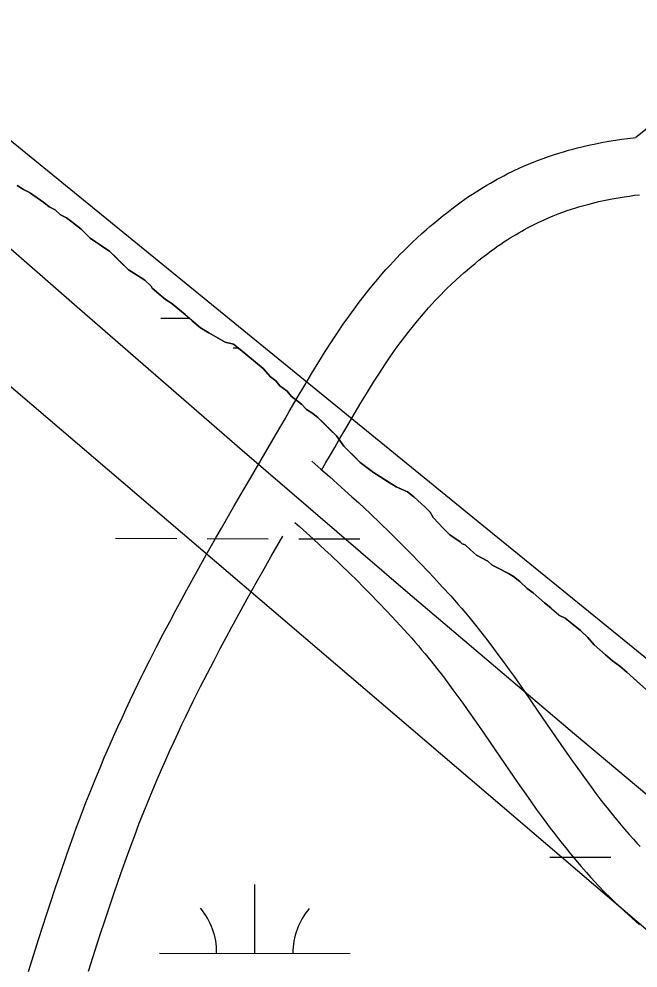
# Model space of a CAD drawing. Extents: x 3180038 to 3217926, y 922069 to 947485.
# Drawn here: x 3202804.7 to 3203129.1, y 940894.1 to 941391.4 of the extents above; entities that cross this region are included whole.
import ezdxf

# ---------------------------------------------------------------- set-up
doc = ezdxf.new("R2010")
doc.units = 0
for name, color, linetype in [('V-ROAD-CNTR', 7, 'Continuous'), ('V-SITE-VEGE', 7, 'Continuous'), ('V-TOPO-MAJR', 7, 'Continuous'), ('V-TOPO-MINR', 7, 'Continuous'), ('V-TOPO-SHOR', 7, 'Continuous'), ('V-WETL-SWMP', 7, 'Continuous')]:
    doc.layers.add(name, color=color, linetype=linetype)

msp = doc.modelspace()

# ---------------------------------------------------------------- linework, layer by layer
at = {"layer": 'V-ROAD-CNTR'}
for points in [[(3203201.46, 941395.84), (3203189.9, 941384.71), (3203178.31, 941373.54), (3203173.92, 941369.33), (3203169.83, 941365.47), (3203166, 941361.9), (3203162.39, 941358.59), (3203159, 941355.52), (3203155.81, 941352.67), (3203152.81, 941350.01), (3203150.01, 941347.56), (3203144.67, 941342.97), (3203139.97, 941339.01), (3203135.83, 941335.58), (3203132.18, 941332.61), (3203128.08, 941329.32)], [(3202931.6, 941160.45), (3202937.25, 941170.06), (3202939.67, 941174.18), (3202941.99, 941178.15), (3202944.21, 941181.99), (3202946.37, 941185.71), (3202950.54, 941192.89), (3202954.47, 941199.59), (3202958.2, 941205.85), (3202961.76, 941211.69), (3202965.16, 941217.15), (3202968.42, 941222.24), (3202971.56, 941227), (3202974.58, 941231.43), (3202977.48, 941235.57), (3202980.28, 941239.43), (3202982.97, 941243.03), (3202985.55, 941246.39), (3202988.04, 941249.53), (3202990.43, 941252.45), (3202992.71, 941255.18), (3202994.91, 941257.72), (3202997.01, 941260.1), (3202999.01, 941262.31), (3203000.93, 941264.38), (3203002.76, 941266.31), (3203004.5, 941268.11), (3203006.15, 941269.79), (3203007.76, 941271.38), (3203010.75, 941274.28), (3203013.46, 941276.82), (3203015.88, 941279.03), (3203018.05, 941280.95), (3203019.97, 941282.62), (3203021.7, 941284.09), (3203024.72, 941286.59), (3203027.06, 941288.48), (3203028.86, 941289.9), (3203031.56, 941291.98), (3203034.33, 941294.05), (3203036.37, 941295.54), (3203038.38, 941296.96), (3203040.37, 941298.33), (3203042.33, 941299.64), (3203044.26, 941300.9), (3203046.17, 941302.11), (3203048.06, 941303.28), (3203049.91, 941304.39), (3203051.75, 941305.46), (3203053.56, 941306.49), (3203055.34, 941307.47), (3203057.1, 941308.42), (3203058.83, 941309.33), (3203060.58, 941310.22), (3203063.91, 941311.85), (3203067.19, 941313.37), (3203070.37, 941314.77), (3203073.46, 941316.06), (3203076.46, 941317.24), (3203079.37, 941318.33), (3203082.19, 941319.34), (3203084.92, 941320.26), (3203087.57, 941321.11), (3203090.15, 941321.9), (3203092.64, 941322.62), (3203095.05, 941323.28), (3203097.39, 941323.89), (3203099.66, 941324.46), (3203101.86, 941324.98), (3203103.99, 941325.45), (3203106.09, 941325.9), (3203110.04, 941326.68), (3203113.78, 941327.35), (3203117.29, 941327.91), (3203120.57, 941328.39), (3203123.65, 941328.8), (3203128.08, 941329.32)], [(3202963.2, 941155), (3202965.57, 941159.05), (3202967.92, 941163.07), (3202970.16, 941166.94), (3202972.32, 941170.65), (3202976.45, 941177.76), (3202980.3, 941184.32), (3202983.9, 941190.37), (3202987.3, 941195.96), (3202990.52, 941201.12), (3202993.57, 941205.89), (3202996.48, 941210.29), (3202999.26, 941214.38), (3203001.91, 941218.16), (3203004.44, 941221.66), (3203006.87, 941224.91), (3203009.19, 941227.92), (3203011.41, 941230.72), (3203013.54, 941233.32), (3203015.57, 941235.75), (3203017.51, 941238), (3203019.36, 941240.09), (3203021.13, 941242.04), (3203022.82, 941243.86), (3203024.42, 941245.56), (3203025.95, 941247.14), (3203027.41, 941248.62), (3203028.77, 941249.97), (3203031.44, 941252.56), (3203033.82, 941254.78), (3203035.94, 941256.72), (3203037.84, 941258.4), (3203039.53, 941259.87), (3203041, 941261.12), (3203043.71, 941263.37), (3203045.76, 941265.02), (3203047.3, 941266.24), (3203049.71, 941268.09), (3203052.16, 941269.92), (3203053.87, 941271.17), (3203055.56, 941272.37), (3203057.22, 941273.51), (3203058.86, 941274.61), (3203060.48, 941275.67), (3203062.07, 941276.67), (3203063.64, 941277.64), (3203065.19, 941278.57), (3203066.71, 941279.46), (3203068.21, 941280.31), (3203069.7, 941281.13), (3203071.16, 941281.92), (3203072.6, 941282.67), (3203073.98, 941283.38), (3203076.82, 941284.77), (3203079.54, 941286.03), (3203082.19, 941287.19), (3203084.75, 941288.26), (3203087.25, 941289.25), (3203089.67, 941290.16), (3203092.02, 941290.99), (3203094.31, 941291.77), (3203096.53, 941292.48), (3203098.69, 941293.14), (3203100.79, 941293.74), (3203102.82, 941294.3), (3203104.8, 941294.82), (3203106.72, 941295.3), (3203108.59, 941295.74), (3203110.4, 941296.15), (3203112.12, 941296.51), (3203115.58, 941297.2), (3203118.8, 941297.77), (3203121.83, 941298.26), (3203124.68, 941298.67), (3203127.37, 941299.03), (3203129.89, 941299.33)], [(3202809.72, 940892.3), (3202812.45, 940901.27), (3202814.9, 940909.12), (3202817.09, 940915.98), (3202819.04, 940921.98), (3202820.77, 940927.24), (3202823.84, 940936.4), (3202826.19, 940943.28), (3202829.77, 940953.57), (3202833.43, 940963.86), (3202834.7, 940967.38), (3202837.24, 940974.21), (3202839.76, 940980.8), (3202842.25, 940987.13), (3202844.71, 940993.22), (3202847.14, 940999.08), (3202849.53, 941004.72), (3202851.88, 941010.16), (3202854.19, 941015.4), (3202856.46, 941020.44), (3202858.69, 941025.31), (3202860.87, 941030.01), (3202863, 941034.53), (3202865.09, 941038.91), (3202867.13, 941043.13), (3202869.13, 941047.21), (3202873.04, 941055.05), (3202876.76, 941062.38), (3202880.3, 941069.22), (3202883.65, 941075.6), (3202886.83, 941081.57), (3202889.83, 941087.14), (3202892.68, 941092.37), (3202898.05, 941102.11), (3202902.81, 941110.62), (3202907.02, 941118.05), (3202910.73, 941124.56), (3202917.27, 941135.91), (3202922.23, 941144.43), (3202925.96, 941150.83), (3202931.59, 941160.43)], [(3202958.09, 941159.71), (3202962.9, 941155.56), (3202967.42, 941151.62), (3202971.62, 941147.9), (3202975.53, 941144.4), (3202979.16, 941141.09), (3202982.55, 941137.98), (3202985.7, 941135.05), (3202988.66, 941132.28), (3202994.12, 941127.08), (3202998.86, 941122.48), (3203002.98, 941118.43), (3203006.56, 941114.85), (3203009.69, 941111.69), (3203015.07, 941106.15), (3203019.09, 941101.94), (3203022.1, 941098.75), (3203026.55, 941093.95), (3203030.99, 941089.09), (3203032.99, 941086.85), (3203034.94, 941084.63), (3203036.84, 941082.43), (3203038.68, 941080.25), (3203040.5, 941078.08), (3203043.96, 941073.83), (3203047.27, 941069.66), (3203050.41, 941065.59), (3203053.41, 941061.63), (3203056.27, 941057.77), (3203059.01, 941054.03), (3203061.63, 941050.39), (3203064.15, 941046.84), (3203068.94, 941040), (3203073.38, 941033.57), (3203081.58, 941021.59), (3203088.72, 941011.17), (3203091.84, 941006.67), (3203094.77, 941002.48), (3203097.53, 940998.59), (3203100.13, 940994.97), (3203102.58, 940991.6), (3203104.89, 940988.47), (3203107.08, 940985.56), (3203109.14, 940982.86), (3203111.08, 940980.35), (3203112.91, 940978.02), (3203114.64, 940975.85), (3203116.26, 940973.85), (3203119.37, 940970.09), (3203122.12, 940966.88), (3203124.55, 940964.1), (3203126.7, 940961.7), (3203128.6, 940959.63), (3203130.25, 940957.86)], [(3202949.22, 941127.66), (3202951.66, 941125.5), (3202955.43, 941122.12), (3202958.93, 941118.94), (3202962.2, 941115.94), (3202965.24, 941113.12), (3202968.06, 941110.48), (3202973.34, 941105.45), (3202977.9, 941101.03), (3202981.85, 941097.13), (3202985.29, 941093.7), (3202988.27, 941090.69), (3202993.47, 941085.34), (3202997.32, 941081.3), (3203000.18, 941078.26), (3203004.47, 941073.64), (3203008.72, 941068.98), (3203010.54, 941066.95), (3203012.31, 941064.94), (3203014.03, 941062.93), (3203015.72, 941060.94), (3203017.35, 941058.99), (3203020.58, 941055.03), (3203023.65, 941051.16), (3203026.59, 941047.36), (3203029.41, 941043.63), (3203032.12, 941039.98), (3203034.72, 941036.42), (3203037.23, 941032.93), (3203039.64, 941029.55), (3203044.31, 941022.88), (3203048.66, 941016.58), (3203056.83, 941004.63), (3203064.02, 940994.14), (3203067.22, 940989.52), (3203070.25, 940985.21), (3203073.11, 940981.17), (3203075.82, 940977.39), (3203078.39, 940973.86), (3203080.83, 940970.55), (3203083.15, 940967.47), (3203085.34, 940964.59), (3203087.42, 940961.9), (3203089.39, 940959.39), (3203091.27, 940957.05), (3203093.05, 940954.84), (3203096.4, 940950.8), (3203099.41, 940947.27), (3203102.09, 940944.21), (3203104.47, 940941.55), (3203106.59, 940939.25), (3203108.48, 940937.22), (3203111.78, 940933.78), (3203114.33, 940931.21), (3203116.3, 940929.28), (3203119.24, 940926.46), (3203122.22, 940923.7), (3203129.9, 940916.73)], [(3202841.12, 940892.42), (3202843.51, 940900.09), (3202845.65, 940906.8), (3202847.56, 940912.67), (3202849.24, 940917.79), (3202852.26, 940926.79), (3202854.55, 940933.51), (3202858.07, 940943.62), (3202861.66, 940953.72), (3202862.87, 940957.05), (3202865.31, 940963.63), (3202867.73, 940969.94), (3202870.12, 940976.01), (3202872.48, 940981.86), (3202874.81, 940987.49), (3202877.11, 940992.92), (3202879.37, 940998.15), (3202881.6, 941003.19), (3202883.79, 941008.06), (3202885.93, 941012.76), (3202888.04, 941017.29), (3202890.1, 941021.67), (3202892.12, 941025.9), (3202894.1, 941029.99), (3202896.03, 941033.92), (3202899.84, 941041.57), (3202903.46, 941048.69), (3202906.9, 941055.35), (3202910.17, 941061.58), (3202913.28, 941067.4), (3202916.21, 941072.86), (3202918.99, 941077.95), (3202924.28, 941087.54), (3202928.96, 941095.9), (3202933.1, 941103.23), (3202936.76, 941109.63), (3202942.95, 941120.38)]]:
    msp.add_lwpolyline(points, dxfattribs=at)
at = {"layer": 'V-SITE-VEGE'}
for points in [[(3203038.6, 941115.85), (3203036.98, 941116.38), (3203035.9, 941117.45), (3203030.5, 941121.18), (3203027.26, 941124.39), (3203021.85, 941130.27), (3203020.23, 941132.95), (3203017.52, 941135.62), (3203011.58, 941140.96), (3203008.34, 941143.63), (3203002.41, 941146.28), (3202993.78, 941151.61), (3202990.55, 941153.74), (3202983.53, 941159.08), (3202974.88, 941167.63), (3202971.09, 941172.98), (3202961.36, 941182.6), (3202958.66, 941184.74), (3202955.43, 941186.87), (3202952.72, 941189.54), (3202947.32, 941193.81), (3202945.15, 941196.49), (3202941.38, 941199.15), (3202939.21, 941201.83), (3202936.51, 941203.96), (3202932.73, 941208.24), (3202917.07, 941221.05), (3202912.76, 941222.1), (3202904.14, 941226.89), (3202899.82, 941229.55), (3202884.7, 941242.37), (3202881.46, 941244.5), (3202874.44, 941250.37), (3202873.9, 941251.45), (3202870.65, 941254.65), (3202862.02, 941259.98), (3202852.29, 941269.6), (3202846.9, 941273.33), (3202842.04, 941276.53), (3202837.18, 941281.34), (3202829.62, 941287.21), (3202826.39, 941288.8), (3202823.68, 941291.47), (3202820.45, 941293.07), (3202817.75, 941295.21), (3202810.2, 941300.54), (3202806.96, 941302.13), (3202803.72, 941304.26)], [(3203135.24, 941038.46), (3203123.36, 941049.14), (3203119.58, 941052.35), (3203115.8, 941055.01), (3203112.02, 941058.22), (3203106.08, 941063.56), (3203102.83, 941067.3), (3203099.05, 941071.05), (3203090.95, 941077.45), (3203087.72, 941079.04), (3203080.15, 941085.45), (3203074.21, 941090.79), (3203070.98, 941092.92), (3203067.19, 941096.66), (3203063.95, 941099.33), (3203061.26, 941100.93), (3203052.63, 941105.18), (3203050.47, 941107.32), (3203044.54, 941110.51), (3203041.3, 941113.18), (3203038.6, 941115.85)]]:
    msp.add_lwpolyline(points, dxfattribs=at)
at = {"layer": 'V-TOPO-MAJR'}
msp.add_lwpolyline([(3203841.61, 940383.13), (3203756.72, 940457.19), (3203671.42, 940530.78), (3203585.84, 940604.04), (3203393.62, 940767.65), (3203376.57, 940782.11), (3203359.5, 940796.53), (3203342.38, 940810.89), (3203325.23, 940825.22), (3203183.61, 940943.13), (3203095.89, 941016.71), (3203008.54, 941090.7), (3202921.72, 941165.32), (3202835.25, 941240.36), (3202619.14, 941429.32)], dxfattribs=at)
at = {"layer": 'V-TOPO-MINR'}
for points in [[(3204112.59, 940203.98), (3203586.05, 940673.26), (3203554.84, 940701.09), (3203523.64, 940728.93), (3203492.46, 940756.78), (3203461.29, 940784.65), (3203401.62, 940838.01), (3203400.28, 940839.2), (3203397.6, 940841.55), (3203396.24, 940842.71), (3203382.92, 940854.1), (3203374.86, 940860.92), (3203366.78, 940867.7), (3203358.63, 940874.4), (3203350.44, 940881.06), (3203260.18, 940953.81), (3203206.87, 940996.85), (3203153.61, 941039.95), (3203100.42, 941083.13), (3203047.27, 941126.38), (3202683.38, 941422.96)], [(3204009.45, 940170.77), (3203456.33, 940639.39), (3203433.81, 940658.48), (3203411.29, 940677.58), (3203388.78, 940696.68), (3203366.27, 940715.8), (3203330.86, 940745.88), (3203326.07, 940749.96), (3203321.27, 940754.04), (3203316.48, 940758.12), (3203311.69, 940762.2), (3202596.94, 941372.09)]]:
    msp.add_lwpolyline(points, dxfattribs=at)
at = {"layer": 'V-TOPO-SHOR'}
for points in [[(3202980.29, 941162.29), (3202977.04, 941165.49), (3202974.88, 941167.63), (3202971.09, 941172.98), (3202967.84, 941176.19), (3202964.06, 941179.93), (3202961.36, 941182.6), (3202958.66, 941184.74), (3202955.42, 941186.87), (3202952.72, 941189.54), (3202947.32, 941193.81), (3202945.15, 941196.49), (3202941.38, 941199.15), (3202939.21, 941201.83), (3202936.51, 941203.96), (3202932.73, 941208.24), (3202923.55, 941215.71), (3202919.77, 941218.92), (3202917.07, 941221.05), (3202912.76, 941222.1), (3202904.14, 941226.89), (3202899.82, 941229.55), (3202895.5, 941233.29), (3202891.72, 941236.5), (3202887.94, 941239.7), (3202884.7, 941242.37), (3202881.46, 941244.5), (3202878.22, 941247.17), (3202874.44, 941250.37), (3202873.9, 941251.45), (3202870.65, 941254.65), (3202866.34, 941257.32), (3202862.02, 941259.98), (3202857.7, 941264.26), (3202855.54, 941266.39), (3202852.29, 941269.6), (3202846.9, 941273.33), (3202842.04, 941276.53), (3202839.88, 941278.67), (3202837.18, 941281.34), (3202832.32, 941285.07), (3202829.62, 941287.21), (3202826.39, 941288.8), (3202823.68, 941291.48), (3202820.45, 941293.07), (3202817.75, 941295.21), (3202810.2, 941300.54), (3202806.96, 941302.13), (3202803.72, 941304.26)], [(3203135.24, 941038.46), (3203128.76, 941044.34), (3203123.36, 941049.14), (3203119.58, 941052.35), (3203115.8, 941055.01), (3203112.02, 941058.22), (3203106.08, 941063.56), (3203102.83, 941067.3), (3203099.05, 941071.05), (3203093.65, 941075.31), (3203090.95, 941077.45), (3203087.72, 941079.04), (3203083.39, 941082.78), (3203080.15, 941085.45), (3203074.21, 941090.79), (3203070.98, 941092.92), (3203067.19, 941096.66), (3203063.95, 941099.33), (3203061.26, 941100.93), (3203055.87, 941103.59), (3203052.63, 941105.18), (3203050.47, 941107.32), (3203044.54, 941110.51), (3203041.3, 941113.18), (3203038.6, 941115.85), (3203036.98, 941116.38), (3203035.9, 941117.45), (3203030.5, 941121.18), (3203027.26, 941124.39), (3203021.85, 941130.27), (3203020.23, 941132.95), (3203017.52, 941135.62), (3203011.58, 941140.96), (3203008.34, 941143.63), (3203002.41, 941146.28), (3202996.48, 941150.01), (3202993.78, 941151.61), (3202990.55, 941153.74), (3202983.53, 941159.08), (3202980.29, 941162.29)]]:
    msp.add_lwpolyline(points, dxfattribs=at)
at = {"layer": 'V-WETL-SWMP'}
for p, q in [((3202879, 941234.66), (3202893.92, 941234.63)), ((3202916.96, 941219.15), (3202919.48, 941219.14)), ((3202855.33, 941119.29), (3202887.33, 941119.21)), ((3202903.33, 941119.18), (3202935.33, 941119.11)), ((3202951.33, 941119.07), (3202983.33, 941119)), ((3203082.95, 940952.27), (3203114.95, 940952.2)), ((3202928.25, 940901.88), (3202928.33, 940937.88)), ((3202878.25, 940901.99), (3202978.25, 940901.77))]:
    msp.add_line(p, q, dxfattribs=at)
msp.add_lwpolyline([(3202803.72, 941304.26), (3202806.96, 941302.13), (3202810.2, 941300.54), (3202817.75, 941295.2), (3202820.45, 941293.07), (3202823.68, 941291.48), (3202826.39, 941288.8), (3202829.62, 941287.21), (3202832.32, 941285.07), (3202837.18, 941281.34), (3202839.88, 941278.67), (3202842.04, 941276.53), (3202846.9, 941273.33), (3202852.29, 941269.6), (3202855.54, 941266.39), (3202857.7, 941264.26), (3202862.02, 941259.98), (3202866.34, 941257.32), (3202870.65, 941254.65), (3202873.9, 941251.45), (3202874.44, 941250.37), (3202878.22, 941247.17), (3202881.46, 941244.5), (3202884.7, 941242.37), (3202887.94, 941239.7), (3202891.72, 941236.5), (3202895.5, 941233.29), (3202899.82, 941229.56), (3202904.13, 941226.89), (3202912.76, 941222.1), (3202917.07, 941221.05), (3202919.77, 941218.92), (3202923.55, 941215.71), (3202932.73, 941208.24), (3202936.51, 941203.96), (3202939.21, 941201.83), (3202941.38, 941199.15), (3202945.16, 941196.49), (3202947.32, 941193.81), (3202952.72, 941189.54), (3202955.42, 941186.87), (3202958.66, 941184.74), (3202961.36, 941182.6), (3202964.06, 941179.93), (3202967.84, 941176.19), (3202971.09, 941172.98), (3202974.88, 941167.63), (3202977.04, 941165.49), (3202980.29, 941162.29), (3202983.53, 941159.08), (3202990.55, 941153.74), (3202993.78, 941151.61), (3202996.48, 941150.01), (3203002.41, 941146.29), (3203008.34, 941143.63), (3203011.58, 941140.96), (3203017.52, 941135.62), (3203020.23, 941132.95), (3203021.85, 941130.27), (3203027.26, 941124.39), (3203030.5, 941121.18), (3203035.9, 941117.45), (3203036.98, 941116.38), (3203038.6, 941115.85), (3203041.3, 941113.18), (3203044.54, 941110.51), (3203050.47, 941107.32), (3203052.63, 941105.18), (3203055.87, 941103.59), (3203061.26, 941100.93), (3203063.95, 941099.33), (3203067.19, 941096.66), (3203070.98, 941092.92), (3203074.21, 941090.79), (3203080.16, 941085.45), (3203083.4, 941082.78), (3203087.72, 941079.04), (3203090.95, 941077.45), (3203093.65, 941075.31), (3203099.05, 941071.04), (3203102.83, 941067.3), (3203106.08, 941063.56), (3203112.02, 941058.22), (3203115.8, 941055.01), (3203119.58, 941052.35), (3203123.36, 941049.14), (3203128.76, 941044.34), (3203135.24, 941038.46)], dxfattribs=at)
for centre, start, end in [((3202873.01, 940902.48), 359.099, 40.6427), ((3202983.49, 940902.23), 139.099, 180.6427)]:
    msp.add_arc(centre, 35.25, start, end, dxfattribs=at)

doc.saveas('drawing.dxf')
